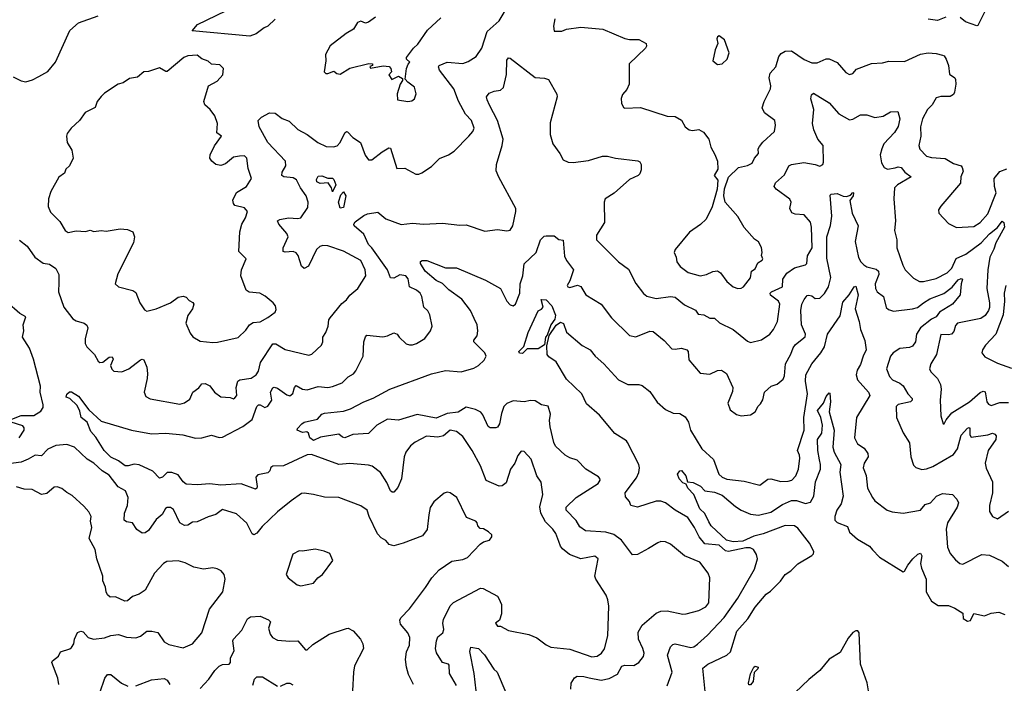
# Model space of a CAD drawing. Extents: x 1690054 to 1842981, y 782881 to 914114.
# Tile 648 of 656: x 1811346 to 1817609, y 875233 to 879456. Entities that reach past the tile are written whole.
import ezdxf

# ---------------------------------------------------------------- set-up
doc = ezdxf.new("R2010")
doc.units = 0

msp = doc.modelspace()

# ---------------------------------------------------------------- linework, layer by layer
at = {"layer": '0CON10XD'}
for points in [[(1811345, 878052.5), (1811394.1, 878014.1), (1811441.2, 877945), (1811495, 877907.1), (1811535, 877899.4), (1811575, 877873.3), (1811594.2, 877834.2), (1811594.1, 877784.1), (1811593.8, 877725), (1811625.8, 877625.8), (1811685, 877551.9), (1811705, 877538.9), (1811756.7, 877525), (1811773.1, 877513.1), (1811780, 877495), (1811761.5, 877425), (1811761.9, 877395), (1811772.5, 877375), (1811820.8, 877325), (1811845, 877282), (1811855, 877274.4), (1811875, 877276.7), (1811915, 877307.7), (1811935, 877311.2), (1811941, 877295), (1811923.5, 877255), (1811932.2, 877232.2), (1811945, 877220), (1811995, 877214.3), (1812041.2, 877235), (1812115, 877291.2), (1812125, 877296.7), (1812135, 877292.5), (1812154.4, 877245), (1812157.9, 877205), (1812156.9, 877173.1), (1812137.5, 877085), (1812148, 877058), (1812175, 877044), (1812365, 877008.6), (1812395, 877017.1), (1812429.2, 877040.8), (1812446.7, 877085), (1812485, 877114.2), (1812505, 877139.2), (1812525, 877140), (1812555.4, 877125.4), (1812585, 877085.7), (1812625, 877056), (1812685, 877051.2), (1812705, 877043.3), (1812715, 877048.8), (1812726.9, 877065), (1812723.1, 877115), (1812733.6, 877156.4), (1812746.2, 877163.8), (1812818.8, 877175), (1812850, 877195), (1812865, 877220), (1812877.9, 877275), (1812957, 877393), (1812975, 877394.3), (1813035, 877357.8), (1813185, 877322.2), (1813205, 877328.6), (1813265, 877383.8), (1813274.2, 877405), (1813273.3, 877435), (1813293.5, 877465), (1813308.8, 877505), (1813312.9, 877545), (1813321.3, 877558.7), (1813395, 877650), (1813425, 877674), (1813445, 877702), (1813497.5, 877745), (1813547.8, 877825), (1813544.5, 877865), (1813515, 877924.2), (1813405, 877983.1), (1813305, 878017.1), (1813275, 878018.1), (1813255, 878011.9), (1813235, 877994), (1813182.1, 877887.9), (1813155, 877872.5), (1813138.3, 877888.3), (1813118.2, 877955), (1813105, 877973.1), (1813085, 877980.9), (1813035, 877975.8), (1813021.7, 877981.7), (1813022.9, 878005), (1813054.6, 878075), (1813046.2, 878095), (1812993.8, 878155), (1812985.7, 878175), (1813000, 878185), (1813055, 878194.6), (1813115, 878191.5), (1813135, 878195.8), (1813178.6, 878261.4), (1813180, 878295), (1813168.2, 878335), (1813131.2, 878385), (1813106.8, 878436.8), (1813085, 878450), (1813026.4, 878456.4), (1813013.7, 878463.7), (1813015.5, 878485), (1813038.8, 878525), (1813036.2, 878555), (1812925.3, 878675), (1812868.8, 878775), (1812863.8, 878815), (1812883.5, 878836.5), (1812935, 878863.9), (1812971.5, 878861.5), (1813015, 878826.2), (1813060, 878810), (1813115, 878756.7), (1813175.3, 878725.3), (1813243.1, 878675), (1813295, 878649.1), (1813343, 878647), (1813365, 878652.9), (1813385, 878673.8), (1813415, 878736), (1813425, 878743.8), (1813431.7, 878741.7), (1813465, 878706.4), (1813514.7, 878674.7), (1813544.5, 878594.5), (1813565, 878563.3), (1813585, 878563.3), (1813652.5, 878615), (1813695, 878640), (1813705, 878639.2), (1813745, 878508.8), (1813795, 878512), (1813865, 878472.5), (1813885, 878472.5), (1813905, 878480.8), (1813965, 878522.5), (1814017.4, 878572.6), (1814073.3, 878595), (1814110.3, 878619.7), (1814203.8, 878715), (1814228, 878745), (1814236, 878765), (1814220.8, 878815), (1814182, 878855), (1814137.7, 878937.7), (1814106.6, 879015), (1814016.2, 879135), (1814010.4, 879155), (1814014.7, 879165.3), (1814065, 879184.5), (1814165, 879177.9), (1814199.5, 879190.5), (1814248.9, 879221.1), (1814285.6, 879275), (1814319.5, 879380.5), (1814395, 879448.8), (1814455, 879548.1)], [(1811305, 879091.2), (1811355, 879066.7), (1811385, 879060), (1811427.3, 879072.7), (1811466.7, 879095), (1811525, 879126.7), (1811574.3, 879185.7), (1811665, 879387.5), (1811720, 879435), (1811845, 879481.2)], [(1812970.1, 879459.9), (1812925, 879415.6), (1812900, 879405), (1812850, 879365), (1812808.9, 879351.1), (1812443.3, 879385), (1812477.5, 879425), (1812658.2, 879511.8)], [(1817494.6, 879525.4), (1817440.7, 879419.3), (1817435, 879416.7), (1817362.2, 879442.2), (1817329.4, 879469.4)], [(1813608.6, 879471.4), (1813565, 879440), (1813545, 879433.3), (1813515.8, 879445.8), (1813495, 879438.6), (1813469.2, 879395), (1813422.4, 879367.6), (1813321.3, 879288.7), (1813291.2, 879235), (1813293.3, 879195), (1813283.3, 879125), (1813293.9, 879113.9), (1813305, 879113.3), (1813345, 879127.5), (1813364.1, 879114.1), (1813385, 879110), (1813445, 879147.5), (1813566.4, 879176.4), (1813590, 879175), (1813590, 879165), (1813573, 879157), (1813578.3, 879148.3), (1813658.3, 879161.7), (1813697, 879157), (1813707.5, 879145), (1813710, 879125), (1813693.3, 879105), (1813713.3, 879075), (1813755, 879096.7), (1813781.7, 879081.7), (1813781.7, 879068.3), (1813766.7, 879045), (1813746.2, 878985), (1813750, 878945), (1813815, 878934.3)], [(1813815, 878934.3), (1813839.8, 878940.2), (1813857.2, 878952.8), (1813867.1, 878985), (1813856.7, 879026.7), (1813815, 879057.5), (1813798.3, 879078.3), (1813806.7, 879145), (1813816.7, 879173.3), (1813827.5, 879185), (1813807.5, 879205), (1813807.5, 879215), (1813851.2, 879275), (1813879.3, 879300.7), (1813940.5, 879389.5), (1814025, 879467.5)], [(1814749.5, 879460.5), (1814742, 879415), (1814745, 879383.3), (1814795, 879383.8), (1814823.8, 879396.2), (1814915, 879409.2)], [(1817237.9, 879472.1), (1817185, 879451.4), (1817125, 879460)], [(1814915, 879409.2), (1815055, 879396.5), (1815195, 879335.7), (1815225, 879330), (1815285, 879330.8), (1815331.2, 879305), (1815333.6, 879286.4), (1815326.2, 879275), (1815223.3, 879175), (1815222, 879045), (1815208.3, 879011.7), (1815181.2, 878978.8), (1815171.2, 878955), (1815173.8, 878925), (1815186.4, 878896.4), (1815195, 878892), (1815295, 878897.1), (1815465, 878842), (1815515, 878839.2), (1815556.7, 878816.7), (1815580, 878775), (1815604.5, 878754.5), (1815625, 878750), (1815665, 878758.1), (1815695, 878740), (1815730.6, 878695), (1815742.2, 878645), (1815768.8, 878598.8), (1815784.2, 878555), (1815786.2, 878505), (1815763.3, 878465), (1815786.7, 878435), (1815783.6, 878376.4), (1815768.8, 878325), (1815750.8, 878265), (1815713, 878187), (1815676.4, 878153.6), (1815605.6, 878104.4), (1815515, 877993.3), (1815509.2, 877975), (1815522, 877945), (1815525.9, 877915.9), (1815546.2, 877885), (1815598, 877848), (1815675, 877825.6), (1815715, 877834.4), (1815755, 877853.5), (1815785, 877857.8), (1815804.3, 877845), (1815845, 877789.2), (1815885.4, 877755.4), (1815915, 877745.6), (1815935, 877746.7), (1815950.8, 877755), (1815995, 877812.5), (1816000, 877855), (1816025, 877871.2), (1816041.2, 877908.8), (1816069.1, 877925), (1816072.7, 877935), (1816065.4, 877955), (1816069.6, 877975), (1816065.4, 878005.4), (1816045, 878043.3), (1816020.3, 878060.3), (1815955, 878133.3), (1815914.3, 878204.3), (1815834.2, 878294.2), (1815824.3, 878335), (1815829.7, 878380.3), (1815855.7, 878454.3), (1815917.5, 878515), (1815975, 878527.5), (1816005, 878543.8), (1816020, 878575), (1816045.8, 878604.3), (1816044, 878635), (1816050.9, 878649.1), (1816072.8, 878677.2), (1816146.7, 878745), (1816153.8, 878785), (1816150, 878815), (1816083.6, 878863.6), (1816068.6, 878895), (1816080.8, 878935), (1816122.2, 879015), (1816124.4, 879035), (1816114, 879085), (1816118.8, 879115), (1816156, 879155), (1816175, 879222.5), (1816189.7, 879240.3), (1816215, 879255.8), (1816255, 879256.7), (1816335, 879202.5), (1816385, 879181.8), (1816418.7, 879181.3), (1816475, 879207.1), (1816495, 879205.8), (1816545, 879183.3), (1816600.3, 879120.3), (1816625, 879107.5), (1816645, 879114.3), (1816669.7, 879140.3), (1816765, 879178), (1816835, 879181.4), (1816875, 879192), (1816975, 879188.8), (1817075, 879235.7), (1817124.5, 879245.5), (1817175, 879241.4), (1817215, 879230.8), (1817226, 879225), (1817239.2, 879205), (1817254, 879165), (1817260.2, 879110.2), (1817293.8, 879085), (1817298.6, 879075), (1817301.1, 879045), (1817292.5, 878995), (1817285, 878978.8), (1817265, 878967.1), (1817205, 878968.1), (1817175, 878959.2), (1817150, 878915), (1817121.1, 878885), (1817089.7, 878825), (1817076.1, 878775), (1817077.7, 878715), (1817066, 878655), (1817070.9, 878630.9), (1817115, 878587.5), (1817145, 878578.9), (1817232.4, 878572.4), (1817285, 878541.1), (1817333.8, 878525), (1817341.4, 878515), (1817347, 878493), (1817332.5, 878455), (1817330, 878415), (1817205, 878270), (1817191.2, 878245), (1817192.5, 878225), (1817255, 878159.2), (1817305, 878133.1), (1817415, 878138.9), (1817455, 878164.5), (1817505, 878220.8), (1817557.3, 878355), (1817546.5, 878395), (1817544.3, 878445.7), (1817581.2, 878488.8), (1817625, 878506.7)], [(1815785, 879171.2), (1815815, 879174), (1815846.2, 879205), (1815858.8, 879245), (1815828.3, 879328.3), (1815795, 879353.3), (1815785, 879347.5), (1815780, 879335), (1815787.5, 879305), (1815770, 879265), (1815754.2, 879195), (1815785, 879171.2)], [(1812575, 877401.1), (1812605, 877404.4), (1812735.5, 877434.5), (1812785, 877481.2), (1812807.1, 877515), (1812831.7, 877528.3), (1812875, 877534.1), (1812925, 877560.9), (1812971.2, 877595), (1812977.3, 877612.7), (1812972.5, 877635), (1812958, 877655), (1812907.6, 877697.6), (1812872.5, 877715), (1812805, 877722.9), (1812786, 877735), (1812752.5, 877825), (1812757.3, 877865), (1812785.7, 877935), (1812740.6, 877980.6), (1812746.9, 878105), (1812760, 878155), (1812783.3, 878195), (1812795.7, 878235), (1812775, 878258.6), (1812715, 878274), (1812705.7, 878285.7), (1812701.7, 878308.3), (1812724.7, 878355.3), (1812789.2, 878395), (1812820, 878445), (1812798.8, 878508.8), (1812791.2, 878575), (1812775, 878588.8), (1812745, 878587.1), (1812705, 878581.9), (1812655, 878538.6), (1812625, 878528.9), (1812594, 878535), (1812567.5, 878555), (1812555.6, 878575), (1812556.9, 878595), (1812585, 878654.2), (1812630, 878715), (1812600.8, 878735), (1812603.8, 878795), (1812586.5, 878845), (1812558.1, 878885), (1812524.4, 878915), (1812518.1, 878935), (1812545.9, 879034.1), (1812602.5, 879065), (1812637.5, 879105), (1812642.5, 879145), (1812619.5, 879169.5), (1812565, 879173.8), (1812545, 879191.2), (1812505, 879207.5), (1812475, 879230.5), (1812415, 879225.6), (1812390.8, 879215), (1812285, 879125.8), (1812275, 879125.8), (1812235, 879148.9), (1812165, 879125.7), (1812135, 879124), (1812095, 879090.8), (1812045, 879081.2), (1812005, 879054), (1811973.3, 879045), (1811885, 878988), (1811865, 878966.2), (1811838.8, 878935), (1811825, 878896.7), (1811762.5, 878865), (1811726.7, 878815), (1811673.3, 878765), (1811648.3, 878731.7), (1811643.3, 878715), (1811648, 878675), (1811676.7, 878625), (1811686.7, 878575), (1811663.6, 878526.4), (1811638.8, 878505), (1811630.5, 878479.5), (1811595, 878453.3), (1811545, 878362.5), (1811528.8, 878315), (1811526.1, 878266.1), (1811542.1, 878232.1), (1811601.3, 878171.3), (1811634.2, 878115), (1811655, 878101.1), (1811705, 878111.5), (1811765, 878108.6), (1811795, 878116), (1811817.5, 878107.5), (1811864.2, 878114.2), (1811895, 878109.4), (1811985, 878124.2), (1812031.2, 878121.2), (1812066.2, 878105), (1812076, 878075), (1812070.8, 878035), (1811970.9, 877839.1), (1811953.3, 877775), (1811975, 877756), (1812065, 877732), (1812085, 877720), (1812111.2, 877655), (1812140, 877610), (1812155, 877601.2), (1812215, 877615.6), (1812306.2, 877655), (1812355, 877690.6), (1812385, 877695.7), (1812405, 877689.2), (1812425, 877668.6), (1812446.9, 877656.9), (1812453.1, 877645), (1812445, 877616.2), (1812415, 877573.3), (1812402.9, 877525), (1812431.2, 877461.2), (1812448.3, 877438.3), (1812495, 877410), (1812575, 877401.1)], [(1814125, 875218.8), (1814080, 875295), (1814078.3, 875348.3), (1814074, 875355), (1814035, 875366.7), (1813996.7, 875426.8), (1813990, 875455), (1813996.4, 875503.6), (1814005, 875528.1), (1814037.8, 875555), (1814044.5, 875575), (1814037.3, 875615), (1814041.2, 875638.8), (1814084.8, 875725.2), (1814105, 875746.7), (1814278.1, 875838.1), (1814295, 875835.6), (1814385, 875787.5), (1814393.3, 875773.3), (1814410, 875735), (1814410, 875675), (1814397.5, 875635), (1814372.5, 875615), (1814385, 875597.5), (1814405, 875597.5), (1814455, 875570), (1814585, 875542.9), (1814635, 875522.5), (1814695, 875477.1), (1814723.8, 875463.8), (1814845, 875451.1), (1814985, 875402.1), (1815018.8, 875405), (1815047.1, 875425), (1815066.9, 875453.1), (1815087.9, 875535), (1815094.3, 875724.3), (1815088, 875765), (1815075.8, 875795), (1815011.4, 875895), (1815004.5, 875914.5), (1815025.7, 876025), (1815005, 876042.5), (1814915, 876025.6), (1814843, 876053), (1814798.7, 876088.7), (1814785, 876106.7), (1814775.6, 876135), (1814756.6, 876186.6), (1814738, 876215), (1814691.2, 876261.2), (1814660.3, 876315), (1814653.8, 876356.2), (1814673.1, 876435), (1814663.5, 876513.5), (1814635, 876553.3), (1814600, 876660), (1814555, 876708.8), (1814535, 876711.2), (1814515, 876683.3), (1814496, 876634), (1814467.9, 876595), (1814440.5, 876509.5), (1814415, 876489.4), (1814395, 876487.1), (1814313.2, 876523.2), (1814277, 876617), (1814224.7, 876714.7), (1814165, 876804.3), (1814125.3, 876835.3), (1814085, 876844.4), (1814042.2, 876807.8), (1814005, 876800), (1813934.4, 876805.6), (1813861.5, 876768.5), (1813832.5, 876745), (1813802.5, 876705), (1813791.4, 876675), (1813775.6, 876534.4), (1813751.2, 876478.8), (1813725, 876448.8), (1813715, 876448.8), (1813705, 876458.8), (1813681.5, 876511.5), (1813641.1, 876575), (1813587.5, 876615), (1813565, 876621.8), (1813445, 876632.2), (1813375, 876626.5), (1813201.8, 876688.2), (1813175, 876687.7), (1813025, 876616.5), (1812955.5, 876614.5), (1812943.6, 876606.4), (1812936.9, 876585), (1812925, 876572.5), (1812860.6, 876559.4), (1812848.6, 876545), (1812856.2, 876485), (1812854, 876475), (1812845, 876469.4), (1812755, 876502.6), (1812625, 876493.9), (1812555, 876502.6), (1812475, 876495.1), (1812405, 876500.4), (1812385.4, 876515), (1812355, 876559.5), (1812314.5, 876575.5), (1812285, 876574.5), (1812255, 876544.4), (1812235, 876538.9), (1812192.8, 876582.8), (1812105, 876622.6), (1812075, 876626.9), (1812035, 876616.1), (1812017.3, 876617.3), (1811975, 876648.7), (1811925, 876672), (1811884, 876715), (1811829.4, 876799.4), (1811798.2, 876835), (1811774.5, 876894.5), (1811736, 876925), (1811727.5, 876965), (1811710.8, 877000.8), (1811665, 877046), (1811642.5, 877055), (1811645, 877073.8), (1811662.3, 877087.7), (1811675, 877088.8), (1811719.5, 877059.5), (1811785, 876972.5), (1811865, 876901.2), (1812057.5, 876845), (1812185, 876820), (1812275, 876824.4), (1812384.6, 876814.6), (1812465, 876792.7), (1812505, 876795.4), (1812565, 876813.1), (1812615, 876797.8), (1812635, 876800), (1812765, 876867.5), (1812825, 876912.1), (1812854.8, 876995.2), (1812864.7, 877005.3), (1812875, 877005.5), (1812905, 876987.3), (1812925, 876997.5), (1812950, 877035), (1812941.8, 877085), (1812955.8, 877114.2), (1812965, 877117.5), (1812985, 877110.6), (1813045, 877068.6), (1813065, 877061.4), (1813082.8, 877077.2), (1813093.8, 877116.2), (1813105, 877127.7), (1813145, 877104.5), (1813175, 877100.5), (1813245, 877120.9), (1813305, 877115.6), (1813335, 877121.1), (1813398, 877145), (1813435, 877182.5), (1813468.3, 877201.7), (1813485, 877222), (1813531.4, 877315), (1813534.6, 877405), (1813545, 877438.8), (1813555, 877448.6), (1813655, 877436.9), (1813686.4, 877443.6), (1813725, 877463.8), (1813747.5, 877455), (1813760, 877435), (1813805, 877394), (1813825, 877386), (1813845, 877387.1), (1813870, 877395), (1813922.1, 877427.9), (1813959.2, 877475), (1813969.2, 877505), (1813955, 877577.5), (1813942.3, 877602.3), (1813917, 877627), (1813904.2, 877695), (1813894.2, 877715), (1813870.8, 877735), (1813826.1, 877756.1), (1813816, 877806), (1813802.5, 877825), (1813765, 877833.2), (1813725, 877810.5), (1813705, 877812.5), (1813685.3, 877865), (1813586.6, 878005), (1813565.6, 878025.6), (1813535, 878091.2), (1813473.8, 878145), (1813471.2, 878155), (1813480.2, 878169.8), (1813535, 878209.2), (1813559.3, 878220.7), (1813625, 878231.8), (1813675, 878187.9), (1813773.2, 878153.2), (1813845, 878160.8), (1813915, 878154), (1814035, 878161.2), (1814145, 878147.5), (1814185, 878150), (1814305, 878110), (1814385, 878120), (1814445, 878111.4), (1814465, 878117.5), (1814481.9, 878145), (1814502.9, 878235), (1814501.4, 878255), (1814393.1, 878453.1), (1814376.2, 878495), (1814378.7, 878535), (1814415.3, 878654.7), (1814420.7, 878695), (1814384.7, 878815), (1814335, 878912.9), (1814318.6, 878945), (1814316.2, 878965), (1814332.3, 878987.7), (1814365, 879001.4), (1814405, 879007.5), (1814424.2, 879025), (1814442.2, 879107.8), (1814445, 879197.5), (1814455, 879213.3), (1814465, 879211.2), (1814625, 879087.1), (1814685, 879084.5), (1814709.2, 879075), (1814762.2, 878982.2), (1814765.5, 878965), (1814721.1, 878798.9), (1814719.4, 878725), (1814737.5, 878665), (1814782, 878605), (1814803.5, 878563.5), (1814835, 878550), (1814867, 878547), (1814965, 878560), (1815053.3, 878586.7), (1815085, 878587.7), (1815135, 878574.4), (1815278.5, 878558.5), (1815291.1, 878551.1), (1815300, 878535), (1815299.3, 878500.7)], [(1815299.3, 878500.7), (1815290, 878475), (1815280, 878465), (1815225, 878438.9), (1815127.6, 878352.4), (1815070.8, 878315), (1815064.4, 878295), (1815065.6, 878165), (1815016, 878085), (1815016, 878055), (1815154.5, 877914.5), (1815218.3, 877868.3), (1815266.2, 877776.2), (1815313.6, 877713.6), (1815335, 877695.8), (1815395, 877682.7), (1815485, 877695.4), (1815515, 877689.5), (1815575, 877640.6), (1815645, 877607.5), (1815662.8, 877582.8), (1815697.5, 877577.5), (1815735, 877555.8), (1815765, 877556.2), (1815797.7, 877527.7), (1815885.4, 877485.4), (1815928.6, 877448.6), (1815975, 877410), (1815995, 877402), (1816065, 877418.1), (1816117.5, 877455), (1816141.4, 877485), (1816165.4, 877534.6), (1816180.5, 877645), (1816172.5, 877665), (1816122, 877702), (1816119.2, 877715), (1816128, 877725), (1816197.5, 877755), (1816200, 877805), (1816225, 877843.5), (1816275, 877876.4), (1816344.3, 877895.7), (1816352, 877905), (1816357.7, 877952.3), (1816386.8, 878005), (1816383.2, 878135), (1816376.6, 878166.6), (1816336.7, 878215), (1816278.7, 878218.7), (1816256.8, 878226.8), (1816245.7, 878255), (1816252.9, 878295), (1816245, 878313.8), (1816157.5, 878377.5), (1816144.2, 878395), (1816152.7, 878417.3), (1816211.5, 878468.5), (1816237.5, 878525), (1816255, 878533.5), (1816333.9, 878546.1), (1816405, 878534.4), (1816435, 878522.9), (1816455, 878534.2), (1816459.8, 878550.2), (1816455.9, 878655), (1816422.8, 878695), (1816396.9, 878755), (1816389.2, 878795), (1816397.8, 878885), (1816377.8, 878952.2), (1816382.1, 878977.9), (1816395, 878988.1), (1816495, 878926.4), (1816556.4, 878856.4), (1816625, 878819.2), (1816645, 878822.5), (1816695, 878850.4), (1816735, 878850), (1816785, 878834.5), (1816838.1, 878841.9), (1816885, 878869.5), (1816930.8, 878870.8), (1816945.4, 878825), (1816935, 878776), (1816911.5, 878738.5), (1816843.8, 878665), (1816829.2, 878635), (1816820, 878595), (1816826.9, 878545), (1816845.4, 878515.4), (1816865.5, 878505.5), (1816915.8, 878514.2), (1816935, 878518.9), (1816952, 878515), (1816975.5, 878485.5), (1817017.5, 878455), (1816929.2, 878405), (1816910, 878385), (1816907.3, 878315), (1816917.5, 878175), (1816910, 878115), (1816926.5, 878055), (1816925.6, 878005), (1816963.1, 877893.1), (1816978.6, 877865), (1817031.1, 877811.1), (1817070.7, 877790.7), (1817095, 877790), (1817175, 877809.4), (1817245, 877844.7), (1817274.6, 877875), (1817303, 877937), (1817365, 877964), (1817461.1, 878035), (1817515, 878094.1), (1817565.7, 878134.3), (1817595, 878174), (1817605.4, 878165), (1817610, 878135), (1817554.3, 878035.7), (1817542.3, 877995), (1817517.5, 877945), (1817505.3, 877865), (1817497.5, 877745), (1817514.7, 877655), (1817515.3, 877625), (1817508.7, 877605), (1817487, 877573), (1817460.8, 877555), (1817310.8, 877525), (1817299.2, 877510.8), (1817288.3, 877471.7), (1817274.2, 877455.8), (1817255, 877450), (1817205, 877452), (1817176.9, 877325), (1817142.2, 877265), (1817133.1, 877235), (1817142.5, 877215), (1817185, 877172.5), (1817203.2, 877135), (1817207.9, 877105), (1817201.4, 877035), (1817206.1, 876936.1), (1817220, 876885), (1817226.7, 876885), (1817239.5, 876910.5), (1817275.5, 876954.5), (1817387.8, 877025), (1817455, 877083.8), (1817475, 877091.1), (1817487.7, 877087.7), (1817497.3, 877025), (1817508.5, 877008.5), (1817525, 877001.8), (1817580.4, 877019.6), (1817635, 877019.7)], [(1813335, 878360), (1813330, 878385), (1813308.3, 878418.3), (1813256.4, 878413.6), (1813236.7, 878425), (1813235, 878440), (1813245, 878460), (1813267, 878463), (1813305, 878446.7), (1813335, 878448), (1813345, 878440), (1813356.7, 878405), (1813335, 878360)], [(1814852, 875195), (1814852.9, 875235), (1814875, 875268.1), (1814891.8, 875278.2), (1814935, 875277.6), (1814968.6, 875268.6), (1815045, 875253.2), (1815095, 875262.8), (1815147.6, 875292.4), (1815176.9, 875343.1), (1815195, 875348.5), (1815253, 875347), (1815285.3, 875364.7), (1815315, 875404), (1815318.5, 875425), (1815310.8, 875455), (1815281.3, 875515), (1815280.3, 875559.7), (1815305, 875602.5), (1815395, 875679.2), (1815425, 875692.5), (1815464.2, 875694.2), (1815565, 875674.2), (1815585, 875675.8), (1815665, 875695.8), (1815710.3, 875719.7), (1815728.6, 875745), (1815735.7, 875905), (1815724.3, 875935), (1815673.3, 876005), (1815575, 876043.3), (1815485, 876119.4), (1815455, 876134.4), (1815425, 876135.5), (1815405, 876128.1), (1815345, 876092), (1815275, 876053.8), (1815245, 876051.2), (1815174.4, 876145), (1815125, 876180.9), (1815075, 876194.7), (1814945, 876204.2), (1814908.8, 876228.8), (1814885, 876268.5), (1814821.9, 876335), (1814821.4, 876355), (1814885, 876414.5), (1815026.2, 876505), (1815038.8, 876525), (1815035.9, 876535.9), (1815027.3, 876547.3), (1814946.2, 876595), (1814892.9, 876652.9), (1814845, 876667.1), (1814815, 876684.2), (1814755, 876742.5), (1814743.6, 876765), (1814719.6, 876865), (1814716.2, 876905), (1814721.9, 876945), (1814707.5, 876997.5), (1814665, 877006.2), (1814625, 877030), (1814595, 877031.9), (1814554.6, 877024.6), (1814485, 877029.6), (1814445, 877014.3), (1814426.4, 876993.6), (1814409.7, 876950.3), (1814398.4, 876885), (1814385.9, 876864.1), (1814375, 876857.8), (1814339.3, 876859.3), (1814325, 876867.9), (1814292, 876942), (1814278.5, 876958.5), (1814245.2, 876975.2), (1814185, 876989.3), (1814135, 876958.8), (1814065, 876950), (1813995, 876920.8), (1813875, 876944.4), (1813755, 876906.8), (1813685, 876913.6), (1813618.6, 876875), (1813565, 876823.6), (1813465, 876815.9), (1813415, 876795.2), (1813398.9, 876798.9), (1813375, 876817.9), (1813260.2, 876799.8), (1813215, 876777.9), (1813191.1, 876795), (1813184.1, 876824.1), (1813173.3, 876833.3), (1813145, 876828.6), (1813111.2, 876845), (1813113.3, 876855), (1813140.5, 876885), (1813155, 876894.5), (1813240, 876915), (1813268.8, 876945), (1813285, 876952.9), (1813405, 876965.3), (1813451, 876979), (1813534.3, 877025), (1813595, 877047.3), (1813700, 877105), (1813965, 877202.7), (1814054.3, 877224.3), (1814155, 877215.5), (1814235, 877238.8), (1814263.8, 877255), (1814301.1, 877288.9), (1814312.2, 877315), (1814304.5, 877335), (1814234.7, 877405), (1814234.1, 877415.9), (1814255.4, 877445), (1814259.7, 877475), (1814255.8, 877515), (1814236.3, 877555), (1814213.6, 877605), (1814158.3, 877678.3), (1814075, 877736.9), (1814035, 877776.2), (1813995, 877795.5), (1813925.6, 877855), (1813896.2, 877905), (1813895, 877917.5), (1813906.2, 877923.8), (1813935, 877922.9), (1814055, 877877.9), (1814125, 877876.1), (1814308.1, 877798.1), (1814405, 877744.4), (1814445, 877665.7), (1814465, 877641.4), (1814485, 877634.4), (1814500, 877645), (1814527.5, 877715), (1814528.6, 877775), (1814546.7, 877825), (1814555, 877902), (1814631.5, 877975), (1814659.2, 878055), (1814681.8, 878078.2), (1814695, 878081.5), (1814745, 878079.5), (1814775, 878057.3), (1814802.5, 878052.5), (1814810.5, 877950.5), (1814823.2, 877923.2), (1814868.6, 877865), (1814845.5, 877794.5), (1814827.5, 877765), (1814832, 877755), (1814845, 877751.1), (1814895, 877765.6), (1814915, 877757.5), (1814947.1, 877705), (1815045.7, 877645.7), (1815109.8, 877559.8), (1815225, 877446), (1815265, 877437.1), (1815355, 877474.2), (1815375, 877472.5), (1815445.7, 877415), (1815495, 877361.9), (1815515, 877358.9), (1815555, 877365.6), (1815588.8, 877355), (1815597.5, 877345), (1815601.7, 877291.7), (1815675, 877206.9), (1815735, 877200.6), (1815785, 877222.9), (1815810, 877225), (1815842, 877205), (1815882.9, 877115), (1815880.3, 877089.7), (1815850.8, 877015), (1815865, 876973.8), (1815905, 876944), (1815935, 876936), (1815995, 876942.5), (1816025, 876960), (1816042.7, 876997.3), (1816058.8, 877011.2), (1816073.6, 877036.4), (1816084.1, 877085.9), (1816125.7, 877124.3), (1816165, 877137.1), (1816202.4, 877167.6), (1816210.4, 877189.6), (1816217.3, 877265), (1816251.7, 877328.3), (1816265, 877368.9), (1816279.9, 877390.1), (1816341.7, 877438.3), (1816343.6, 877455), (1816318.7, 877515), (1816315.5, 877604.5), (1816321.1, 877645), (1816336.7, 877675), (1816355, 877700), (1816365, 877703.1), (1816385, 877697.8), (1816405, 877682.7), (1816435, 877683.3), (1816466.4, 877713.6), (1816491.1, 877755), (1816506.7, 877815), (1816479.4, 877939.4), (1816480.8, 878075), (1816502.8, 878147.2), (1816512.5, 878205), (1816501.1, 878338.9), (1816507.5, 878345), (1816545, 878350.7), (1816585, 878331.9), (1816605, 878330), (1816631.2, 878338.8), (1816645, 878356.2), (1816650, 878355), (1816647.5, 878335), (1816626.2, 878305), (1816640.5, 878225), (1816680, 878145), (1816659.5, 878045), (1816682.3, 877942.3), (1816695.5, 877915), (1816715.6, 877895), (1816735, 877883.9), (1816795, 877867.5), (1816808.2, 877855), (1816811.8, 877835), (1816788.2, 877775), (1816788.9, 877745), (1816800, 877725), (1816840.6, 877695), (1816857.5, 877625), (1816872, 877612), (1816905, 877602.1), (1817025, 877615.3), (1817056.9, 877625), (1817095.5, 877655), (1817135, 877680.4), (1817225, 877713.6), (1817276.6, 877753.4), (1817315, 877801.5), (1817335, 877810), (1817343.8, 877805), (1817334.5, 877775.5), (1817328.2, 877705), (1817279, 877645), (1817196.5, 877595), (1817174.8, 877565.2), (1817145, 877550.4), (1817075, 877494.7), (1817051.6, 877455), (1817044.6, 877405), (1817025, 877378.1), (1817005, 877369.1), (1816945, 877363.2), (1816901.4, 877335), (1816884.5, 877315), (1816860.5, 877235), (1816878.1, 877185), (1816897.5, 877165), (1816944, 877144), (1816966.5, 877126.5), (1816995.2, 877075.2), (1817022.5, 877045), (1817023.3, 877035), (1817012.5, 877025), (1816935, 877007.8), (1816921.9, 876995), (1816923.9, 876923.9), (1816966, 876826), (1817005, 876763.3), (1817014.4, 876675), (1817030.7, 876620.7), (1817047, 876607), (1817085, 876594.3), (1817115, 876597.8), (1817155, 876612.7), (1817285, 876689.6), (1817310.4, 876725), (1817335, 876811.8), (1817375, 876856.2), (1817385, 876860), (1817388.9, 876855), (1817389.6, 876815), (1817398.7, 876798.7), (1817505, 876813.6), (1817535, 876824.4), (1817549.5, 876819.5), (1817557, 876807), (1817555.3, 876785), (1817506.9, 876715), (1817486.4, 876635), (1817492.9, 876602.9), (1817534.6, 876515), (1817534.5, 876445), (1817514.3, 876364.3), (1817515.8, 876325.8), (1817534.5, 876294.5), (1817565, 876279.4), (1817635, 876328.7)], [(1813385, 878257.5), (1813373.8, 878295), (1813388.3, 878341.7), (1813405, 878360), (1813420, 878335), (1813405, 878260), (1813385, 878257.5)], [(1816283.6, 876553.6), (1816300.9, 876595), (1816307.7, 876665), (1816306.2, 876685), (1816293.2, 876715), (1816335.4, 876845), (1816333.3, 876925), (1816356.6, 877075), (1816344.7, 877155), (1816346.1, 877195), (1816385.3, 877265), (1816442.4, 877335), (1816466.3, 877375), (1816485.4, 877455), (1816565, 877570.6), (1816581.4, 877658.6), (1816623.1, 877705), (1816655, 877756.7), (1816665, 877760), (1816680.5, 877705), (1816661.1, 877615), (1816686, 877535), (1816694.3, 877484.3), (1816722.8, 877415), (1816730.7, 877355), (1816710.4, 877315), (1816695, 877261.2), (1816674.2, 877225), (1816667.5, 877195), (1816676, 877165), (1816746, 877085), (1816753.1, 877065), (1816668, 876925), (1816656.9, 876795), (1816675, 876756), (1816718.5, 876728.5), (1816741.2, 876695), (1816743.6, 876675), (1816718.1, 876635), (1816710.5, 876605), (1816730, 876555), (1816738.6, 876475), (1816770, 876415), (1816785, 876394), (1816865, 876335.8), (1816895, 876324.4), (1816965.8, 876315.8), (1817075, 876335.8), (1817105, 876370.4), (1817138.9, 876381.1), (1817176.9, 876425), (1817215, 876441.3), (1817280, 876435), (1817307.8, 876405), (1817317.8, 876382.2), (1817308.5, 876355), (1817248.2, 876255), (1817238.5, 876215), (1817248.5, 876098.5), (1817265, 876060), (1817297.9, 876017.9), (1817325.8, 875995.8), (1817345, 875992), (1817466.1, 876053.9), (1817515, 876049), (1817595, 876011.2), (1817635, 875977.3)], [(1817618.2, 877765), (1817607.6, 877715), (1817611.4, 877665), (1817602.4, 877577.6), (1817555.4, 877454.6), (1817490, 877385), (1817470, 877355), (1817466.2, 877335), (1817485, 877311.2), (1817565, 877269.4), (1817655, 877238.5)], [(1814545, 877332.5), (1814525, 877333.8), (1814522, 877345), (1814552.7, 877377.3), (1814579.4, 877465), (1814645, 877603.3), (1814665.5, 877614.5), (1814675, 877627.5), (1814662.5, 877675), (1814695, 877672.5), (1814731.5, 877635), (1814754.7, 877575), (1814749, 877551), (1814724.4, 877515), (1814701.2, 877448.8), (1814690, 877435), (1814683.6, 877386.4), (1814645, 877361.1), (1814575, 877362), (1814545, 877332.5)], [(1811295, 876913.3), (1811355, 876938), (1811435, 876936.4), (1811480, 876965), (1811495, 876987.5), (1811496.2, 877005), (1811475.5, 877085), (1811478.7, 877125), (1811432.9, 877295), (1811409.1, 877365), (1811364.7, 877435), (1811372.2, 877475), (1811368.4, 877515), (1811385.4, 877565), (1811347.1, 877587.1), (1811265, 877658.7)], [(1815465, 875216.7), (1815495.3, 875304.7), (1815466.8, 875413.2), (1815485.8, 875465), (1815500, 875480), (1815515, 875484.4), (1815615, 875461.8), (1815635, 875465.4), (1815658.5, 875481.5), (1815721.2, 875538.8), (1815827.8, 875652.2), (1815914.6, 875775), (1816020.1, 875959.9), (1816040, 876025), (1816033.6, 876053.6), (1816012.9, 876085), (1815993.3, 876095), (1815965, 876094.7), (1815855, 876071.6), (1815835, 876076.2), (1815795, 876112.9), (1815705, 876121.6), (1815668.8, 876165), (1815638.2, 876225), (1815595, 876288.6), (1815516.2, 876335), (1815455, 876382.5), (1815425, 876392.5), (1815395, 876391.4), (1815275, 876353.8), (1815234.4, 876364.4), (1815225, 876390), (1815200.5, 876420.5), (1815197.3, 876445), (1815269.2, 876540.8), (1815284.1, 876575), (1815288.8, 876605), (1815284.2, 876625), (1815211.8, 876765), (1815205, 876775.3), (1815132.7, 876822.7), (1815035, 876939.1), (1814951, 877011), (1814921.1, 877075), (1814825, 877168.9), (1814758.2, 877278.2), (1814711.2, 877311.2), (1814702, 877325), (1814698.7, 877381.3), (1814713, 877447), (1814758.1, 877511.9), (1814785, 877532), (1814805, 877522.2), (1814825, 877467.1), (1814923.2, 877383.2), (1814955.4, 877365.4), (1814975.4, 877355.4), (1815005.7, 877315), (1815061.1, 877265), (1815155, 877163.5), (1815215, 877133.5), (1815285, 877135.6), (1815305, 877129.2), (1815355, 877090), (1815401.7, 877021.7), (1815453.3, 876975), (1815502.1, 876952.1), (1815545, 876949.2), (1815578, 876928), (1815599.4, 876895), (1815613.2, 876843.2), (1815685.5, 876725), (1815758.3, 876658.3), (1815793.9, 876565), (1815814.4, 876545), (1815845, 876533.2), (1815955, 876518.9), (1816053, 876493), (1816105, 876533.1), (1816125, 876534.4), (1816187, 876517), (1816235, 876518.8), (1816257.1, 876525), (1816283.6, 876553.6)], [(1815716.2, 875075), (1815690.9, 875329.1), (1815723.8, 875355), (1815845, 875411.4), (1815867.5, 875432.5), (1815907.3, 875565), (1815976.7, 875643.2), (1816025, 875717.8), (1816095, 875801.4), (1816121.1, 875818.9), (1816186.2, 875883.8), (1816215.8, 875925), (1816251.2, 875948.8), (1816296.2, 875993.8), (1816385, 876046), (1816395, 876056.7), (1816397.3, 876072.7), (1816370.9, 876125), (1816295, 876220.5), (1816273.8, 876235), (1816215, 876237.6), (1816074.6, 876185.4), (1816015, 876169.7), (1815945, 876137.8), (1815885, 876133), (1815842.9, 876145), (1815745, 876235.7), (1815730.3, 876259.7), (1815703.8, 876313.8), (1815673.4, 876343.4), (1815633.6, 876433.6), (1815596.8, 876475), (1815585, 876501.2), (1815565, 876508.2), (1815540, 876535), (1815530, 876565), (1815545, 876586), (1815555, 876588), (1815583.1, 876553.1), (1815594.2, 876514.2), (1815630.9, 876510.9), (1815677.2, 876487.3), (1815705, 876458.6), (1815765, 876448.5), (1815815, 876429.4), (1815898.3, 876358.3), (1815935, 876334.5), (1815995, 876308.7), (1816045, 876302.5), (1816125, 876322.3), (1816198.4, 876371.6), (1816255, 876396), (1816287.3, 876397.3), (1816345, 876377.9), (1816375.4, 876385), (1816398.1, 876425), (1816408.3, 876515), (1816439.5, 876595), (1816440.4, 876625), (1816432.9, 876655), (1816422.6, 876715), (1816421.1, 876785), (1816448, 876825), (1816452.2, 876875), (1816441.6, 876925), (1816421.3, 876968.7), (1816458.8, 877015), (1816475, 877059.2), (1816495, 877082.5), (1816499.3, 877079.3), (1816503.2, 877025), (1816495, 876960), (1816525.8, 876845), (1816517.4, 876735), (1816526.6, 876705), (1816570, 876625), (1816563.7, 876576.3), (1816584.3, 876425), (1816571, 876375), (1816542.8, 876335), (1816531.2, 876295), (1816531.5, 876271.5), (1816545.5, 876255.5), (1816612, 876232), (1816625, 876194.5), (1816675, 876151.2), (1816752.5, 876105), (1816771.7, 876081.7), (1816815, 876036.7), (1816965, 875943.1), (1816975, 875946), (1816994.6, 875985.4), (1817026.7, 876025), (1817058.6, 876055), (1817075, 876061.9), (1817084.5, 876045), (1817076.2, 875995), (1817081.8, 875965), (1817112.6, 875895), (1817112.3, 875815), (1817145.3, 875755.3), (1817187.6, 875727.6), (1817255, 875727.5), (1817295, 875710.5), (1817345, 875680), (1817346.7, 875645), (1817375, 875629.2), (1817395, 875633.3), (1817415, 875677.5), (1817483.6, 875663.6), (1817525, 875680), (1817574.1, 875685.9), (1817611.7, 875671.7)], [(1811342.1, 876795), (1811375.3, 876845), (1811375, 876858), (1811365, 876871.5), (1811291.2, 876895)], [(1813852, 875225), (1813819.7, 875289.7), (1813805.6, 875335.6), (1813800.6, 875385), (1813806.6, 875433.4), (1813825.6, 875475), (1813828.6, 875525), (1813815, 875553.8), (1813768.8, 875608.8), (1813764, 875635), (1813770.3, 875649.7), (1813825, 875708), (1813927.6, 875842.4), (1813967.5, 875905), (1814015, 875956), (1814095, 876010), (1814165, 876020.8), (1814195, 876033.1), (1814275, 876118), (1814296.1, 876133.9), (1814335, 876143.3), (1814350, 876165), (1814348.3, 876178.3), (1814327.5, 876197.5), (1814296.2, 876216.2), (1814275, 876217.5), (1814260, 876235), (1814256.7, 876255), (1814247.5, 876265), (1814187.9, 876287.9), (1814125.8, 876415.8), (1814085, 876446.2), (1814065, 876450), (1814045, 876443.8), (1813981.3, 876388.7), (1813957.9, 876352.1), (1813948.5, 876305), (1813938.8, 876211.2), (1813907.4, 876172.6), (1813785.4, 876124.6), (1813725, 876107.5), (1813695.7, 876115.7), (1813675, 876141.2), (1813645, 876158.9), (1813622.5, 876185), (1813569.2, 876295), (1813556.7, 876335), (1813515, 876362), (1813376.4, 876416.4), (1813285, 876417.1), (1813215, 876435.6), (1813155, 876443.6), (1813139.5, 876440.5), (1813072, 876395), (1812985.4, 876324.6), (1812888.6, 876231.4), (1812855, 876188.6), (1812835, 876177.5), (1812824.3, 876185), (1812791.5, 876251.5), (1812725, 876312.5), (1812635, 876339.1), (1812592.7, 876307.3), (1812545, 876293.1), (1812475, 876260), (1812445, 876258), (1812415, 876239.5), (1812395, 876237.9), (1812363.8, 876253.8), (1812325, 876340), (1812305, 876352.5), (1812285, 876352.9), (1812272.9, 876345), (1812253, 876307), (1812214.4, 876275.6), (1812165, 876204.5), (1812145, 876190.4), (1812125, 876189.6), (1812091.2, 876211.2), (1812063.4, 876253.4), (1812025, 876260.5), (1812011.4, 876271.4), (1812013.2, 876315), (1812032.1, 876365), (1812035.5, 876415), (1812018.3, 876458.3), (1811973.3, 876483.3), (1811915, 876556.7), (1811870.6, 876585), (1811817.1, 876635), (1811775, 876660), (1811695, 876735.8), (1811645, 876751.9), (1811575, 876745.5), (1811525, 876723.3), (1811485, 876681.4), (1811445, 876685.5), (1811400.5, 876660.5), (1811355, 876640.9), (1811275, 876630)], [(1811750.3, 875560.3), (1811780.8, 875525), (1811815, 875513.5), (1811885, 875522.2), (1811925, 875537.1), (1811975, 875542.9), (1812025, 875525.8), (1812085, 875522), (1812115, 875534), (1812155, 875564.2), (1812185.8, 875565.8), (1812225, 875556.2), (1812265, 875497.5), (1812295, 875480), (1812385, 875460), (1812445.5, 875484.5), (1812504.2, 875555), (1812554, 875705), (1812637.5, 875815), (1812652.5, 875895), (1812646, 875925), (1812627.9, 875947.9), (1812602.4, 875962.4), (1812575, 875967.1), (1812515, 875960), (1812452.7, 875972.7), (1812398.8, 875998.8), (1812355, 876012), (1812282.3, 876007.7), (1812260, 875995), (1812204, 875935), (1812145, 875826), (1812105, 875800.8), (1812063.4, 875786.6), (1812032, 875758), (1812015, 875756), (1811955, 875782.9), (1811920.6, 875780.6), (1811905.5, 875795.5), (1811896.9, 875815), (1811892.2, 875845), (1811875.6, 875885), (1811874.3, 875915), (1811835.8, 876025), (1811825.7, 876085.7), (1811787.5, 876155), (1811803.8, 876225), (1811795.8, 876265), (1811801.2, 876295), (1811786, 876325), (1811755, 876361.2), (1811679.1, 876429.1), (1811645, 876447.5), (1811615, 876472.9), (1811584.1, 876484.1), (1811565, 876480.8), (1811518.9, 876441.1), (1811485, 876434.4), (1811425, 876466.7), (1811375, 876469.1), (1811325, 876484.4)], [(1813135, 875853.8), (1813215, 875870), (1813242.5, 875905), (1813272.5, 875925), (1813338.8, 876015), (1813319.7, 876059.7), (1813283.3, 876075), (1813225, 876087.5), (1813145.9, 876074.1), (1813124.4, 876075.6), (1813084.1, 876055.9), (1813041.2, 875925), (1813053.8, 875905), (1813110.7, 875860.7), (1813135, 875853.8)], [(1812495, 875199.2), (1812549.4, 875260.6), (1812586.7, 875315), (1812615, 875341.9), (1812635, 875353.1), (1812679.4, 875355), (1812686.8, 875365), (1812687.1, 875395), (1812709.8, 875440.2), (1812702.7, 875502.7), (1812706.2, 875515), (1812758, 875572), (1812795, 875644), (1812815, 875655.7), (1812875, 875661.1), (1812927.9, 875637.9), (1812941.4, 875625), (1812929.5, 875585), (1812938.7, 875545), (1812953.3, 875525), (1812985, 875506.9), (1813065, 875500.8), (1813114.4, 875504.4), (1813165, 875446), (1813175, 875445.8), (1813210.8, 875479.3), (1813315, 875546.7), (1813425, 875582), (1813435, 875583.8), (1813467.3, 875567.3), (1813513.8, 875515), (1813528.8, 875485), (1813532, 875455), (1813476, 875345), (1813468.8, 875305), (1813463.3, 875185)], [(1811594.3, 875225), (1811587.5, 875265), (1811550, 875365), (1811555, 875376.2), (1811593.3, 875405), (1811606, 875434), (1811665, 875452.9), (1811675, 875461.4), (1811690, 875485), (1811695.6, 875515), (1811714.4, 875555.6), (1811735, 875565.8), (1811750.3, 875560.3)], [(1816744.3, 875185), (1816737.2, 875237.2), (1816694.8, 875355), (1816685.4, 875555.4), (1816676.4, 875566.4), (1816665, 875568.1), (1816645, 875555.6), (1816615, 875520.5), (1816565, 875429.5), (1816495, 875387.1), (1816436, 875315), (1816365, 875258.1), (1816279.6, 875175)], [(1814250, 875185), (1814236.2, 875295), (1814208.9, 875435), (1814215, 875463.3), (1814265, 875455.5), (1814303.1, 875415), (1814362.5, 875322.5), (1814384.2, 875304.2), (1814439.2, 875175)], [(1811856.6, 875173.4), (1811888.1, 875265), (1811905, 875290), (1811925, 875289.2), (1811992.5, 875235), (1812034, 875215)], [(1815995, 875222.9), (1815985, 875224.5), (1815982.1, 875235), (1815995, 875293.3), (1816015, 875336.7), (1816025, 875341.4), (1816042.5, 875335), (1816041.2, 875325), (1816017.3, 875302.7), (1816012.5, 875245), (1815995, 875222.9)], [(1812085, 875216.2), (1812185, 875255.7), (1812265, 875264), (1812283.2, 875253.2), (1812300.6, 875225)], [(1812827.9, 875222.1), (1812839.6, 875260.4), (1812855, 875275.5), (1812890, 875275), (1812985, 875214.4)], [(1813004.4, 875215.6), (1813045, 875234.2), (1813065, 875234.3), (1813083.1, 875223.1)]]:
    msp.add_lwpolyline(points, dxfattribs=at)

doc.saveas('drawing.dxf')
